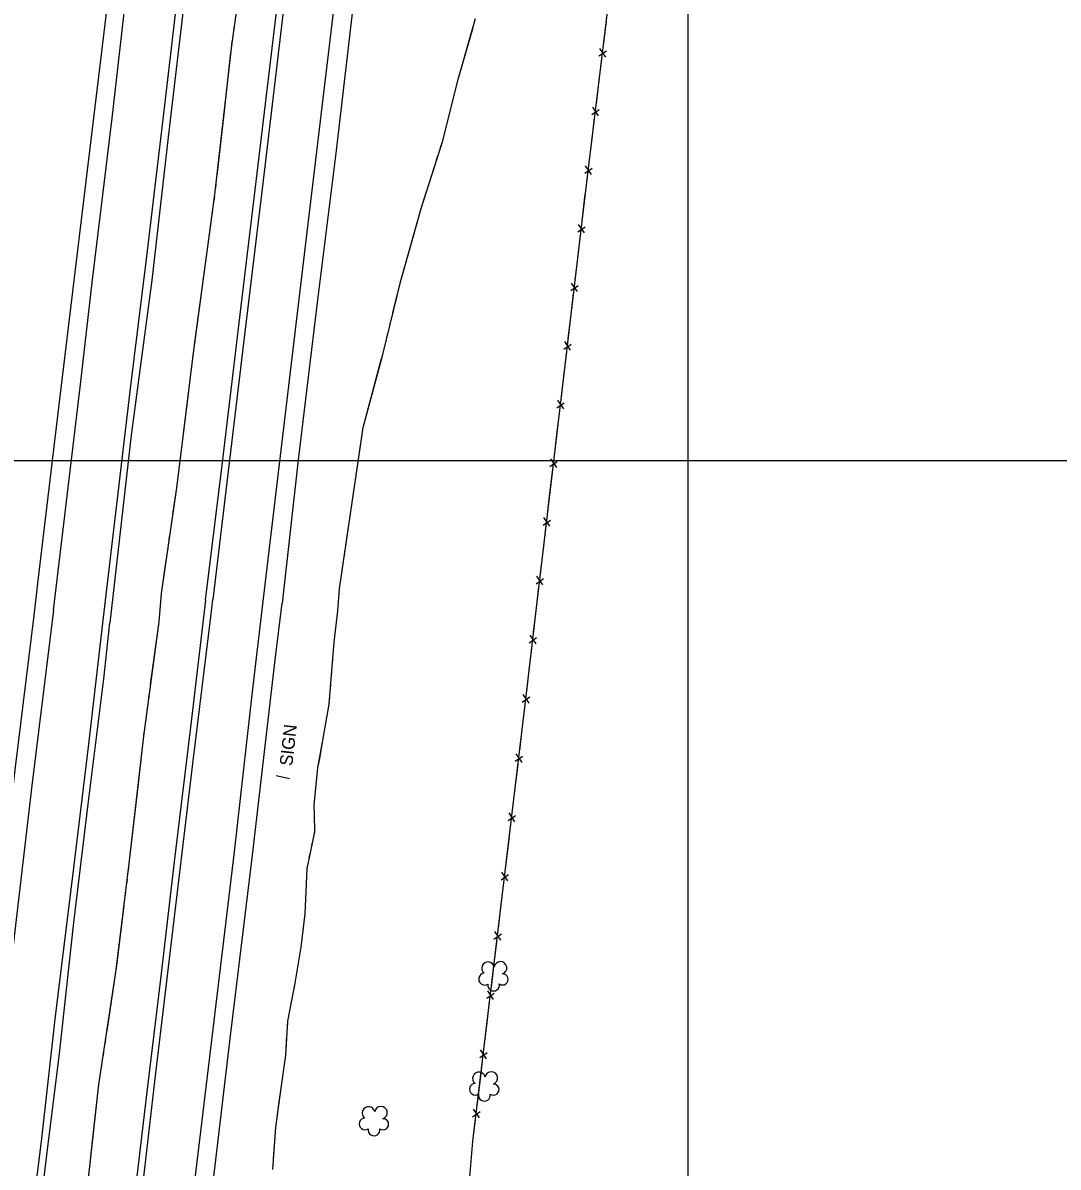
# Model space of a CAD drawing. Extents: x 353423 to 364002, y 127000 to 201942.
# Drawn here: x 361187 to 361674, y 138167 to 138706 of the extents above; entities that cross this region are included whole.
import ezdxf

# ---------------------------------------------------------------- set-up
doc = ezdxf.new("R2010")
doc.units = 0
for name, color, linetype in [('E_DTM_SlopeBottom', 7, 'Continuous'), ('E_DTM_SlopeTop', 7, 'Continuous'), ('E_FEN_Generic', 7, 'Continuous'), ('E_LAND_BrushLine', 7, 'Continuous'), ('E_LAND_TreeLine', 7, 'Continuous'), ('E_STRUCT_WingWall', 7, 'Continuous')]:
    doc.layers.add(name, color=color, linetype=linetype)

msp = doc.modelspace()

# ---------------------------------------------------------------- linework, layer by layer
at = {"layer": 'E_DTM_SlopeBottom'}
for p, q in [((361458.04, 138690.56), (361461.53, 138692.95)), ((361461.23, 138690), (361458.47, 138694.08)), ((361454.68, 138662.95), (361458.16, 138665.34)), ((361457.87, 138662.39), (361455.11, 138666.47)), ((361451.32, 138635.34), (361454.8, 138637.73)), ((361454.51, 138634.78), (361451.74, 138638.85)), ((361448.02, 138607.71), (361451.49, 138610.11)), ((361451.22, 138607.16), (361448.44, 138611.23)), ((361447.95, 138579.54), (361445.17, 138583.6)), ((361444.76, 138580.08), (361448.23, 138582.48)), ((361444.68, 138551.91), (361441.91, 138555.98)), ((361441.49, 138552.46), (361444.97, 138554.86)), ((361438.23, 138524.83), (361441.7, 138527.23)), ((361441.42, 138524.28), (361438.64, 138528.35)), ((361434.96, 138497.21), (361438.43, 138499.61)), ((361438.16, 138496.66), (361435.38, 138500.72)), ((361431.7, 138469.58), (361435.17, 138471.98)), ((361434.89, 138469.03), (361432.11, 138473.1)), ((361428.43, 138441.96), (361431.91, 138444.36)), ((361431.62, 138441.41), (361428.85, 138445.47)), ((361425.17, 138414.16), (361428.67, 138416.59)), ((361428.4, 138413.61), (361425.59, 138417.71)), ((361421.93, 138386.25), (361425.44, 138388.67)), ((361425.16, 138385.69), (361422.36, 138389.8)), ((361421.82, 138357.79), (361419.02, 138361.9)), ((361418.59, 138358.35), (361422.1, 138360.77)), ((361415.25, 138330.45), (361418.76, 138332.87)), ((361418.48, 138329.89), (361415.68, 138334)), ((361411.91, 138302.54), (361415.42, 138304.96)), ((361415.13, 138301.99), (361412.34, 138306.1)), ((361408.57, 138274.64), (361412.08, 138277.06)), ((361411.79, 138274.08), (361408.99, 138278.2)), ((361405.23, 138246.74), (361408.74, 138249.16)), ((361408.45, 138246.18), (361405.65, 138250.29)), ((361405.11, 138218.28), (361402.31, 138222.39)), ((361401.89, 138218.84), (361405.4, 138221.26)), ((361398.54, 138190.94), (361402.05, 138193.36)), ((361401.77, 138190.38), (361398.97, 138194.49))]:
    msp.add_line(p, q, dxfattribs=at)
for points in [[(361428.6, 138430.59), (361451.84, 138627.21), (361462.23, 138712.51), (361472.64, 138797.29), (361482.43, 138876.8), (361497.38, 139000.17), (361509.13, 139098.72), (361519.94, 139188.02), (361528.99, 139261.35), (361540.7, 139360.78), (361549.41, 139436.33), (361561.04, 139532.43), (361573.26, 139634.37), (361584.38, 139728.65), (361594.28, 139810.42), (361604.6, 139900.08), (361621.11, 140034.35), (361638.45, 140178.8), (361654.48, 140316.16), (361663.99, 140391.58)], [(361460.16, 138695.59), (361461.53, 138706.81)], [(361458.17, 138679.2), (361459.37, 138689.07)], [(361456.8, 138667.98), (361458.17, 138679.2)], [(361454.8, 138651.58), (361456.01, 138661.45)], [(361453.44, 138640.36), (361454.8, 138651.58)], [(361451.45, 138623.97), (361451.84, 138627.21), (361452.64, 138633.84)], [(361450.13, 138612.74), (361451.45, 138623.97)], [(361448.19, 138596.34), (361449.35, 138606.21)], [(361446.86, 138585.11), (361448.19, 138596.34)], [(361444.92, 138568.71), (361446.09, 138578.59)], [(361443.6, 138557.49), (361444.92, 138568.71)], [(361441.66, 138541.09), (361442.83, 138550.96)], [(361440.33, 138529.86), (361441.66, 138541.09)], [(361438.39, 138513.46), (361439.56, 138523.34)], [(361437.07, 138502.24), (361438.39, 138513.46)], [(361435.13, 138485.84), (361436.29, 138495.71)], [(361433.8, 138474.61), (361435.13, 138485.84)], [(361431.86, 138458.21), (361433.03, 138468.09)], [(361430.54, 138446.99), (361431.86, 138458.21)], [(361428.6, 138430.59), (361429.77, 138440.46)], [(361287.39, 137570.55), (361362.39, 137630.18), (361371.24, 137772.88), (361379.86, 137911.34), (361384.43, 137982.51), (361389.76, 138071.98), (361398.69, 138179.46), (361412.97, 138298.65), (361423.79, 138389.02), (361428.6, 138430.59)], [(361427.29, 138419.24), (361428.6, 138430.59)], [(361425.37, 138402.67), (361426.52, 138412.65)], [(361424.05, 138391.33), (361425.37, 138402.67)], [(361422.08, 138374.77), (361423.28, 138384.74)], [(361420.72, 138363.43), (361422.08, 138374.77)], [(361418.74, 138346.86), (361419.93, 138356.83)], [(361417.38, 138335.53), (361418.74, 138346.86)], [(361415.4, 138318.96), (361416.59, 138328.93)], [(361414.04, 138307.62), (361415.4, 138318.96)], [(361412.06, 138291.06), (361412.97, 138298.65), (361413.25, 138301.03)], [(361410.7, 138279.72), (361412.06, 138291.06)], [(361408.72, 138263.16), (361409.91, 138273.13)], [(361407.36, 138251.82), (361408.72, 138263.16)], [(361405.38, 138235.26), (361406.57, 138245.23)], [(361404.02, 138223.92), (361405.38, 138235.26)], [(361402.03, 138207.36), (361403.23, 138217.33)], [(361400.68, 138196.02), (361402.03, 138207.36)], [(361398.69, 138179.46), (361398.69, 138179.46), (361399.89, 138189.43)], [(361397.75, 138168.08), (361398.69, 138179.46)]]:
    msp.add_lwpolyline(points, dxfattribs=at)
at = {"layer": 'E_DTM_SlopeTop'}
for points in [[(361510.36, 140382.95), (361496.03, 140268.15), (361485.6, 140179.07), (361481.47, 140144.64), (361471, 140054.85), (361460.48, 139971.39), (361451.17, 139889.89), (361440.07, 139799.06), (361430.12, 139716.83), (361419.13, 139624.25), (361409.73, 139546.3), (361400.02, 139468.02), (361390.14, 139382.64), (361378.05, 139283.64), (361368.15, 139201.13), (361356, 139100.55), (361345.17, 139011.49), (361324.24, 138836.33), (361311.64, 138731.43), (361299.98, 138631.96), (361290.24, 138551.3), (361276.26, 138434.56)], [(361541.86, 140380.36), (361531.31, 140289.03), (361518.12, 140178.83), (361509.48, 140106.68), (361500.76, 140033.53), (361491.75, 139960.64), (361482.07, 139878.49), (361472.45, 139797.81), (361462.09, 139712.3), (361451.74, 139625.41), (361442.38, 139547.52), (361434.95, 139486.9), (361426.16, 139412.72), (361416.94, 139335.9), (361406.56, 139247.76), (361395.86, 139157.74), (361384.42, 139066.24), (361375.15, 138989.27), (361365.27, 138904.89), (361355.4, 138820.82), (361343.2, 138722.92), (361334.28, 138646), (361325.52, 138575.62), (361316.35, 138500.28)], [(361288.55, 139232.41), (361279.39, 139157.61), (361268.57, 139064.57), (361257.7, 138975.66), (361247.58, 138890.95), (361236.16, 138796.58), (361225.34, 138705.48), (361214.64, 138617.21), (361203.73, 138526.29), (361193.82, 138443.42), (361191.99, 138426.99)], [(361201.14, 138429.55), (361213.93, 138535.85), (361219.45, 138583.77), (361228.86, 138661.24), (361234.39, 138709.49), (361240.27, 138757.29), (361247.74, 138820.22), (361255.58, 138882.56), (361263.21, 138948.22), (361271.83, 139020.91), (361280.32, 139089.31), (361287.4, 139149.37), (361295.09, 139213.42)], [(361272.71, 138434.23), (361280.56, 138497.88), (361289.16, 138568.74), (361299.13, 138652.35), (361308.92, 138733.54), (361316.3, 138796.47), (361321.96, 138842.36), (361332.37, 138928.18), (361341.43, 139003.48), (361350.78, 139080.82), (361358.51, 139145.22), (361366.73, 139214)], [(361300.12, 138435.07), (361314.3, 138554.99), (361322.32, 138622.01), (361330.76, 138691.39), (361337.38, 138748.08), (361346.11, 138819.87), (361354.19, 138886.72), (361361.58, 138947.57), (361368.94, 139010.44), (361376.45, 139071.54), (361383.97, 139133.69), (361391, 139192.71)], [(361224.47, 138423.4), (361237.52, 138533.99), (361244.96, 138594.91), (361252.95, 138662.1), (361259.94, 138721.24), (361268.18, 138789.16), (361274.52, 138841.25), (361282.19, 138904.3), (361289.98, 138969), (361298.53, 139040.75), (361306.66, 139107.33), (361315.23, 139180.73)], [(361317.61, 139172.02), (361309.42, 139104.67), (361300.4, 139029.77), (361291.04, 138950.84), (361282.13, 138878.74), (361272.78, 138800.4), (361263.5, 138723.17), (361255.18, 138652.3), (361247.51, 138584.89), (361237.84, 138511.98), (361227.75, 138423.59)], [(361316.35, 138500.28), (361308.88, 138432.88)], [(361272.71, 138434.23), (361266.31, 138379.61), (361257.97, 138310.99), (361251.58, 138255.72), (361245.1, 138202.65), (361237.17, 138135.05), (361230.03, 138073.52), (361221.9, 138001.71), (361214.57, 137927.18), (361209.66, 137869.74), (361204.26, 137795.85), (361200.1, 137714.8), (361196.54, 137659.27), (361194.21, 137620.59), (361193.89, 137611.01), (361192.78, 137606.13), (361191.37, 137603.29), (361189.1, 137597.03), (361188.53, 137592.4), (361188.04, 137585.88), (361187.77, 137571.83), (361187.75, 137570.95)], [(361196.77, 137570.94), (361197.97, 137613.96), (361200.26, 137679.17), (361204.38, 137748.04), (361208.62, 137813.56), (361212.67, 137865.93), (361217.8, 137926.53), (361222.57, 137977.75), (361227.95, 138031.69), (361234.29, 138084.57), (361242.3, 138150.4), (361248.86, 138207.6), (361255.83, 138265.24), (361267.01, 138358.63), (361275.25, 138426.38), (361276.26, 138434.56)], [(361221.13, 137570.9), (361222.33, 137613.43), (361225.33, 137687.2), (361229.7, 137766.38), (361235.07, 137844.35), (361241.19, 137918.01), (361248.61, 137995.1), (361258.67, 138085.31), (361266.85, 138152.81), (361276.83, 138236.14), (361286.42, 138315.63), (361294.85, 138391.04), (361300.12, 138435.07)], [(361233.89, 137570.88), (361234.52, 137586.28), (361234.49, 137590.51), (361233.68, 137593.46), (361232.02, 137598.1), (361231.1, 137604.58), (361230.67, 137612.04), (361230.67, 137615.7), (361230.9, 137626.49), (361233.6, 137676.31), (361236.78, 137739), (361242.33, 137819.77), (361248.34, 137900.31), (361254.42, 137964.22), (361261.68, 138034.15), (361269.62, 138104.8), (361277.29, 138167.92), (361284.49, 138229.01), (361294.95, 138314.12), (361305.59, 138406.1), (361308.88, 138432.88)], [(361191.99, 138426.99), (361183.08, 138355.61), (361173.65, 138276.38), (361165.48, 138207.6), (361159.36, 138155.96), (361154.84, 138116.16), (361147.77, 138057.82), (361136.42, 137951.06), (361127.91, 137852.16), (361122.27, 137758.08), (361118.11, 137668.1), (361115.96, 137618.48), (361115.3, 137608.57), (361114.4, 137604.97), (361112.79, 137600.3), (361111.84, 137596.53), (361111.42, 137594.29), (361110.85, 137590.41), (361109.95, 137571.07)], [(361201.14, 138429.55), (361191.07, 138346.91), (361181.85, 138269.09), (361174.25, 138202.65), (361166.14, 138135.8), (361158.84, 138073.06), (361155.1, 138042.01), (361151.32, 138006.12), (361147.55, 137967.87), (361143.14, 137919.96), (361139.33, 137875.14), (361135.71, 137825.96), (361133.19, 137790.15), (361130.54, 137746.06), (361128.3, 137707.09), (361126.29, 137662.95), (361124.91, 137628.4), (361124.1, 137609.77), (361123.08, 137571.05)], [(361147.14, 137571.01), (361148.37, 137615.01), (361150.72, 137673.15), (361153.29, 137724.95), (361156.09, 137773.79), (361160.11, 137832.62), (361164.62, 137891.07), (361170.23, 137957.17), (361176.31, 138018.25), (361181.63, 138066.68), (361188.34, 138122.14), (361195.51, 138179.32), (361202, 138236.86), (361210.7, 138308.23), (361217.79, 138366.41), (361224.47, 138423.4)], [(361156.25, 137571), (361156.55, 137582.04), (361156.73, 137591.13), (361155.93, 137602.47), (361154.12, 137611.41), (361153.12, 137617.5), (361152.7, 137625.35), (361152.4, 137633.93), (361153.85, 137665.96), (361155.91, 137717.03), (361159.05, 137769.16), (361162, 137812.12), (361166.14, 137867.55), (361169.36, 137908.95), (361174.93, 137969.42), (361181.17, 138026.9), (361186.93, 138079.87), (361191.83, 138121.23), (361198.01, 138172.78), (361204.09, 138220.8), (361210.78, 138282.44), (361217.46, 138338.19), (361224.84, 138397.16), (361227.75, 138423.59)]]:
    msp.add_lwpolyline(points, dxfattribs=at)
at = {"layer": 'E_FEN_Generic'}
for centre, radius, start, end in [((361405.82, 138260.89), 2.97, 11.0442, 232.2781), ((361411.67, 138261.04), 2.97, 288.695, 171.6683), ((361404.19, 138255.76), 2.78, 94.0151, 301.7881), ((361412.68, 138255.62), 2.61, 233.4002, 91.3328), ((361408.4, 138252.95), 2.78, 170.6921, 11.7031), ((361401.5, 138209.01), 2.97, 11.0442, 232.2781), ((361407.35, 138209.17), 2.97, 288.695, 171.6683), ((361399.87, 138203.89), 2.78, 94.0151, 301.7881), ((361408.36, 138203.74), 2.61, 233.4002, 91.3328), ((361404.08, 138201.08), 2.78, 170.6921, 11.7031), ((361349.52, 138192.68), 2.97, 11.0442, 232.2781), ((361355.37, 138192.84), 2.97, 288.695, 171.6683), ((361347.9, 138187.56), 2.78, 94.0151, 301.7881), ((361356.39, 138187.41), 2.61, 233.4002, 91.3328), ((361352.11, 138184.75), 2.78, 170.6921, 11.7031)]:
    msp.add_arc(centre, radius, start, end, dxfattribs=at)
at = {"layer": 'E_LAND_BrushLine'}
msp.add_line((361312.4, 138350.09), (361306.09, 138351.57), dxfattribs=at)
at = {"layer": 'E_LAND_TreeLine'}
for p, q in [((361500, 138000), (361500, 141000)), ((361500, 136000), (361500, 139000)), ((360000, 138500), (364000, 138500)), ((360000, 138500), (363500, 138500))]:
    msp.add_line(p, q, dxfattribs=at)
at = {"layer": 'E_STRUCT_WingWall'}
for points in [[(361316.41, 138982.81), (361315.14, 138975.27), (361313.81, 138961.66), (361312.52, 138944.97), (361309.45, 138916.88), (361303.82, 138860.4), (361297.79, 138803.62), (361293.03, 138752.96), (361284.95, 138695.54), (361277.07, 138625.24), (361266.8, 138549.53), (361259.12, 138487.21), (361251.87, 138437.39), (361250.76, 138423.96)], [(361335.83, 138439.64), (361347.03, 138515.52), (361356.04, 138549.32), (361364.89, 138585.3), (361374.29, 138618.74), (361384.3, 138650.04), (361391.96, 138680.12), (361399.93, 138708.19)], [(361286.16, 138704.12), (361285.88, 138702.13)], [(361390.84, 138675.74), (361391.96, 138680.12), (361398.73, 138703.97)], [(361285.32, 138698.15), (361285.04, 138696.16)], [(361284.57, 138692.16), (361281.33, 138663.2)], [(361383.45, 138647.37), (361384.3, 138650.04), (361390.84, 138675.74)], [(361281.33, 138663.2), (361278.08, 138634.23)], [(361381.6, 138641.59), (361382.21, 138643.51)], [(361379.75, 138635.81), (361380.37, 138637.74)], [(361377.9, 138630.03), (361378.52, 138631.96)], [(361277.63, 138630.23), (361277.41, 138628.24)], [(361368.46, 138598.02), (361374.29, 138618.74), (361376.67, 138626.18)], [(361276.94, 138624.24), (361276.67, 138622.25)], [(361276.13, 138618.27), (361275.86, 138616.27)], [(361275.32, 138612.29), (361271.4, 138583.41)], [(361361.04, 138569.64), (361364.89, 138585.3), (361368.46, 138598.02)], [(361271.4, 138583.41), (361267.48, 138554.52)], [(361359.59, 138563.75), (361360.07, 138565.71)], [(361358.14, 138557.86), (361358.62, 138559.82)], [(361266.94, 138550.54), (361266.8, 138549.53), (361266.68, 138548.55)], [(361356.69, 138551.96), (361357.17, 138553.93)], [(361348.14, 138519.67), (361355.7, 138548.04)], [(361266.19, 138544.56), (361265.95, 138542.56)], [(361265.45, 138538.57), (361265.21, 138536.58)], [(361264.72, 138532.59), (361261.15, 138503.66)], [(361343.37, 138490.73), (361347.03, 138515.52), (361348.14, 138519.67)], [(361261.15, 138503.66), (361259.12, 138487.21), (361257.31, 138474.77)], [(361342.48, 138484.71), (361342.78, 138486.72)], [(361341.6, 138478.7), (361341.89, 138480.71)], [(361256.73, 138470.79), (361256.44, 138468.8)], [(361340.71, 138472.69), (361341, 138474.7)], [(361255.86, 138464.83), (361255.57, 138462.84)], [(361335.83, 138439.64), (361340.12, 138468.69)], [(361254.99, 138458.86), (361254.7, 138456.87)], [(361254.12, 138452.89), (361251.87, 138437.39), (361250.76, 138423.96)], [(361304.45, 138166.08), (361305.82, 138185.87), (361308.18, 138203.27), (361310.54, 138219.99), (361311.51, 138235.95), (361315, 138253.79), (361317.81, 138270.76), (361319.66, 138286.47), (361320.57, 138307.72), (361324.2, 138325.12), (361324.14, 138333.23), (361323.88, 138337.75), (361325.73, 138355.23), (361328.22, 138369.15), (361331.07, 138385.2), (361332.3, 138401.02), (361333.35, 138414.46), (361335.06, 138429.2), (361335.83, 138439.64)], [(361333.05, 138410.59), (361333.35, 138414.46), (361335.06, 138429.2), (361335.83, 138439.64)], [(361250.76, 138423.96), (361243.52, 138370.15), (361236.74, 138310.22), (361230.58, 138260.11), (361222.44, 138206.17), (361218.13, 138167.57), (361211.93, 138111.17), (361203.36, 138049.77), (361199.38, 138001.98), (361192.51, 137941.05), (361186.09, 137863.23), (361180.54, 137795.52), (361177.86, 137725.26), (361177.05, 137688.68)], [(361250.76, 138423.96), (361246.79, 138394.44)], [(361332.58, 138404.57), (361332.73, 138406.58)], [(361332.11, 138398.55), (361332.27, 138400.56)], [(361331.64, 138392.53), (361331.79, 138394.54)], [(361246.24, 138390.36), (361245.97, 138388.33)], [(361245.42, 138384.26), (361245.15, 138382.22)], [(361326.53, 138359.74), (361328.22, 138369.15), (361331.07, 138385.2), (361331.33, 138388.52)], [(361244.6, 138378.15), (361244.33, 138376.11)], [(361243.78, 138372.04), (361243.52, 138370.15), (361240.39, 138342.45)], [(361324.16, 138330.75), (361324.14, 138333.23), (361323.88, 138337.75), (361325.73, 138355.23), (361326.53, 138359.74)], [(361240.39, 138342.45), (361237.04, 138312.86)], [(361324.12, 138324.74), (361324.2, 138325.12), (361324.18, 138326.74)], [(361322.89, 138318.83), (361323.3, 138320.8)], [(361321.65, 138312.92), (361322.07, 138314.89)], [(361236.56, 138308.78), (361236.31, 138306.74)], [(361318.88, 138279.88), (361319.66, 138286.47), (361320.57, 138307.72), (361320.83, 138308.98)], [(361235.81, 138302.66), (361235.56, 138300.62)], [(361235.06, 138296.55), (361234.81, 138294.51)], [(361234.31, 138290.43), (361230.68, 138260.87)], [(361314.46, 138251.03), (361315, 138253.79), (361317.81, 138270.76), (361318.88, 138279.88)], [(361230.68, 138260.87), (361230.58, 138260.11), (361226.25, 138231.41)], [(361313.3, 138245.1), (361313.69, 138247.08)], [(361312.14, 138239.18), (361312.53, 138241.15)], [(361311.35, 138233.2), (361311.47, 138235.21)], [(361225.64, 138227.35), (361225.33, 138225.32)], [(361307.76, 138200.21), (361308.18, 138203.27), (361310.54, 138219.99), (361311.1, 138229.18)], [(361224.72, 138221.26), (361224.41, 138219.23)], [(361223.8, 138215.16), (361223.49, 138213.13)], [(361222.88, 138209.07), (361222.44, 138206.17), (361219.46, 138179.49)], [(361304.8, 138171.18), (361305.82, 138185.87), (361307.76, 138200.21)], [(361219.46, 138179.49), (361218.13, 138167.57), (361216.18, 138149.88)]]:
    msp.add_lwpolyline(points, dxfattribs=at)

# ---------------------------------------------------------------- texts
at = {"layer": 'E_LAND_BrushLine'}
msp.add_text('SIGN', height=6, rotation=83.6231, dxfattribs=at).set_placement((361313.63, 138355.9))

doc.saveas('drawing.dxf')
